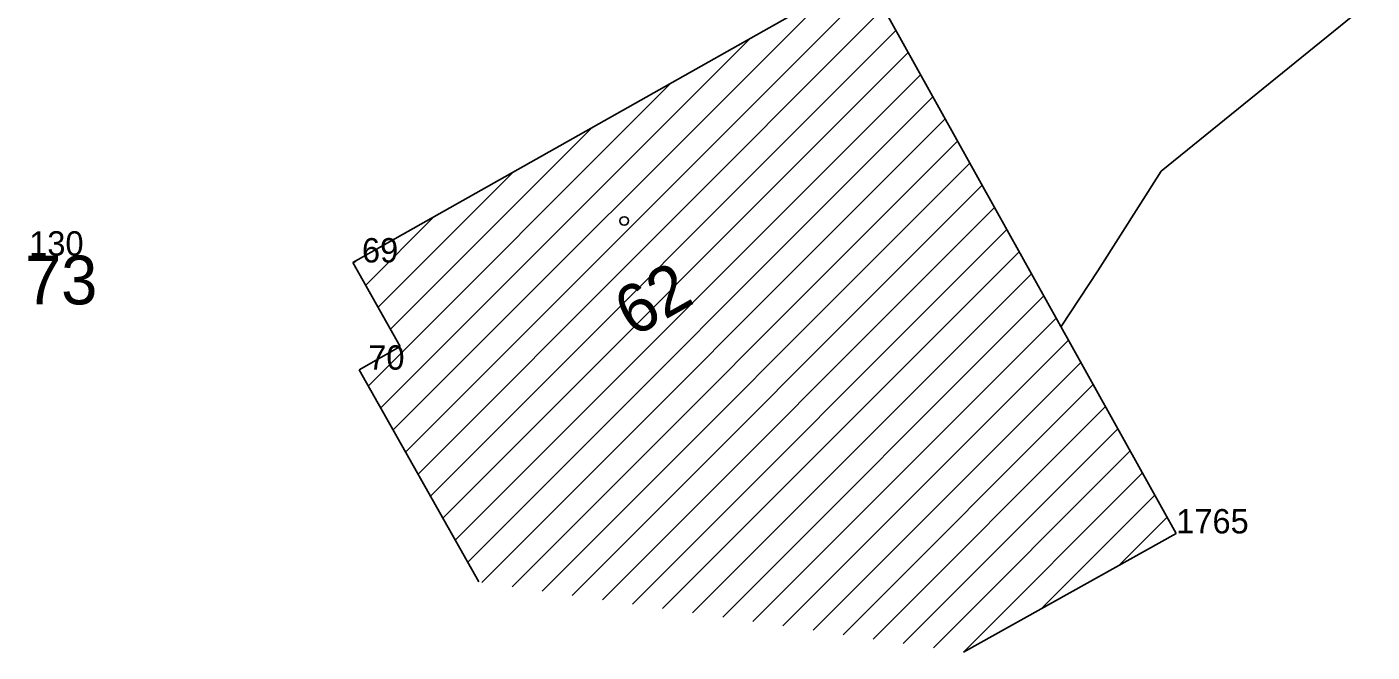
# Model space of a CAD drawing. Extents: x -559180 to -551373, y -1076947 to -1072071.
# Drawn here: x -554701.74 to -554674.13, y -1072915.09 to -1072902.27 of the extents above; entities that cross this region are included whole.
import ezdxf

# ---------------------------------------------------------------- set-up
doc = ezdxf.new("R2010")
doc.units = 0
for name, color, linetype in [('14_BUDOVY', 7, 'Continuous'), ('1_VODA_ZN', 7, 'Continuous'), ('2_VODOVOD', 7, 'Continuous'), ('32', 7, 'Continuous'), ('3_BODY', 7, 'Continuous'), ('47_ZN_STAV_OBJ$', 7, 'Continuous'), ('54_C_POPISNA', 7, 'Continuous'), ('6_VYSKY', 7, 'Continuous')]:
    doc.layers.add(name, color=color, linetype=linetype)

# ---------------------------------------------------------------- blocks, each defined once
blk = doc.blocks.new('POINT_DISPLAY')
blk.add_line((0, 0), (0, 0))
blk = doc.blocks.new('BZ')
at = {"layer": '47_ZN_STAV_OBJ$'}
blk.add_circle((0, 0), 0.0875, dxfattribs=at)

msp = doc.modelspace()

# ---------------------------------------------------------------- linework, layer by layer
at = {"layer": '14_BUDOVY'}
for p, q in [((-554684.55, -1072901.18), (-554695.05, -1072907.1)), ((-554678.15, -1072912.66), (-554684.55, -1072901.18)), ((-554694.077, -1072908.825), (-554695.05, -1072907.1)), ((-554694.077, -1072908.825), (-554694.92, -1072909.3)), ((-554692.466, -1072913.656), (-554694.92, -1072909.3)), ((-554682.517, -1072915.095), (-554678.15, -1072912.66))]:
    msp.add_line(p, q, dxfattribs=at)
at = {"layer": '2_VODOVOD'}
for p, q in [((-554674.13, -1072901.72), (-554678.46, -1072905.23)), ((-554678.46, -1072905.23), (-554679.76, -1072907.27)), ((-554679.76, -1072907.27), (-554680.515, -1072908.417))]:
    msp.add_line(p, q, dxfattribs=at)
at = {"layer": '32'}
for p, q in [((-554694.223, -1072910.537), (-554685.273, -1072901.588)), ((-554693.968, -1072910.99), (-554684.41, -1072901.431)), ((-554693.713, -1072911.442), (-554684.157, -1072901.885)), ((-554693.458, -1072911.894), (-554683.904, -1072902.339)), ((-554694.478, -1072910.085), (-554686.894, -1072902.502)), ((-554693.204, -1072912.347), (-554683.651, -1072902.793)), ((-554692.949, -1072912.799), (-554683.397, -1072903.247)), ((-554694.732, -1072909.633), (-554688.515, -1072903.416)), ((-554692.694, -1072913.251), (-554683.144, -1072903.701)), ((-554694.277, -1072908.47), (-554690.136, -1072904.33)), ((-554692.401, -1072913.665), (-554682.891, -1072904.155)), ((-554691.783, -1072913.755), (-554682.638, -1072904.609)), ((-554691.166, -1072913.844), (-554682.385, -1072905.063)), ((-554694.532, -1072908.018), (-554691.758, -1072905.244)), ((-554690.548, -1072913.933), (-554682.132, -1072905.517)), ((-554689.93, -1072914.023), (-554681.879, -1072905.971)), ((-554694.787, -1072907.566), (-554693.379, -1072906.158)), ((-554689.312, -1072914.112), (-554681.626, -1072906.426)), ((-554695.042, -1072907.114), (-554695, -1072907.072)), ((-554688.695, -1072914.201), (-554681.373, -1072906.88)), ((-554688.077, -1072914.291), (-554681.119, -1072907.334)), ((-554687.459, -1072914.38), (-554680.866, -1072907.788)), ((-554686.841, -1072914.47), (-554680.613, -1072908.242)), ((-554686.224, -1072914.559), (-554680.36, -1072908.696)), ((-554685.606, -1072914.648), (-554680.107, -1072909.15)), ((-554684.988, -1072914.738), (-554679.854, -1072909.604)), ((-554684.37, -1072914.827), (-554679.601, -1072910.058)), ((-554683.753, -1072914.916), (-554679.348, -1072910.512)), ((-554683.135, -1072915.006), (-554679.095, -1072910.966)), ((-554682.517, -1072915.095), (-554678.842, -1072911.42)), ((-554680.919, -1072914.204), (-554678.588, -1072911.874)), ((-554679.32, -1072913.313), (-554678.335, -1072912.328))]:
    msp.add_line(p, q, dxfattribs=at)

# ---------------------------------------------------------------- block references
at = {"layer": '1_VODA_ZN'}
for p in [(-554695.05, -1072907.1), (-554694.92, -1072909.3), (-554678.15, -1072912.66)]:
    msp.add_blockref('POINT_DISPLAY', p, dxfattribs=at)
at = {"layer": '32'}
for p in [(-554692.466, -1072913.656), (-554682.517, -1072915.095)]:
    msp.add_blockref('POINT_DISPLAY', p, dxfattribs=at)
at = {"layer": '47_ZN_STAV_OBJ$'}
msp.add_blockref('BZ', (-554689.481, -1072906.249), dxfattribs=at)

# ---------------------------------------------------------------- texts
at = {"layer": '3_BODY'}
for s, p in [(' 130', (-554701.88, -1072906.96)), (' 69', (-554695.05, -1072907.1)), (' 70', (-554694.92, -1072909.3)), ('1765', (-554678.15, -1072912.66))]:
    msp.add_text(s, height=0.5, dxfattribs=at).set_placement(p)
at = {"layer": '54_C_POPISNA'}
msp.add_text('62', height=1, rotation=29.4147, dxfattribs=at).set_placement((-554689.3, -1072908.648))
at = {"layer": '6_VYSKY'}
msp.add_text('427 73', height=1, dxfattribs=at).set_placement((-554704.385, -1072907.96))

doc.saveas('drawing.dxf')
